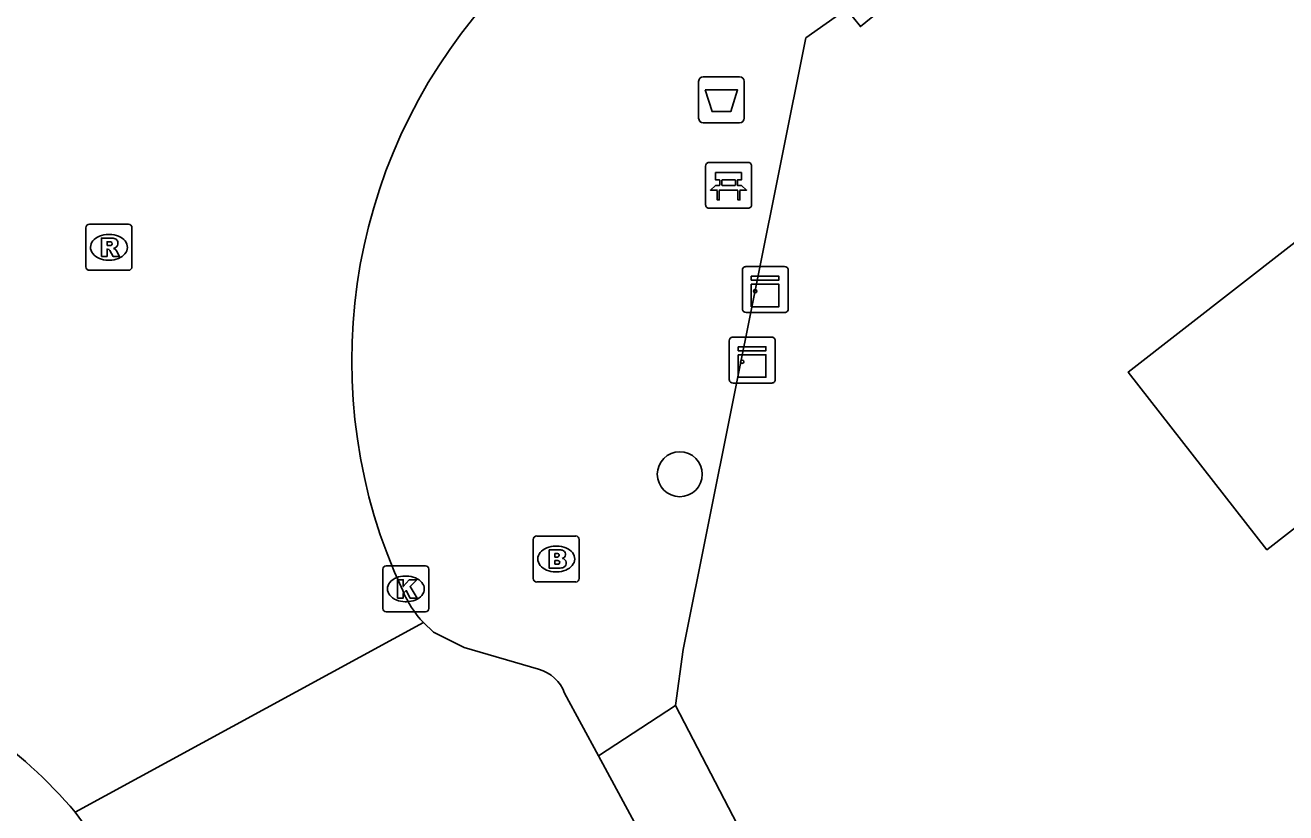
# Model space of a CAD drawing. Extents: x 162880 to 165536, y 384011 to 385179.
# Drawn here: x 164227.48 to 164254.89, y 384298.69 to 384315.83 of the extents above; entities that cross this region are included whole.
import ezdxf

# ---------------------------------------------------------------- set-up
doc = ezdxf.new("R2010")
doc.units = 0
for name, color, linetype in [('IMGEO_Afvalbak', 7, 'Continuous'), ('IMGEO_Bank', 7, 'Continuous'), ('IMGEO_Boom', 7, 'Continuous'), ('IMGEO_Brandkraan', 7, 'Continuous'), ('IMGEO_Kast', 7, 'Continuous'), ('IMGEO_Kolk', 7, 'Continuous'), ('IMGEO_Pand', 7, 'Continuous'), ('IMGEO_Rijbaan_lokaal_gesloten', 7, 'Continuous'), ('IMGEO_Rioolput', 7, 'Continuous'), ('IMGEO_Voetpad_open', 7, 'Continuous')]:
    doc.layers.add(name, color=color, linetype=linetype)

msp = doc.modelspace()

# ---------------------------------------------------------------- linework, layer by layer
at = {"layer": 'IMGEO_Afvalbak'}
for p, q in [((164242.222, 384314.706), (164243.012, 384314.706)), ((164243.012, 384314.706), (164242.222, 384314.706)), ((164242.122, 384313.806), (164242.122, 384314.606)), ((164242.122, 384314.606), (164242.122, 384313.806)), ((164243.112, 384314.606), (164243.112, 384313.806)), ((164243.112, 384313.806), (164243.112, 384314.606)), ((164243.012, 384313.706), (164242.222, 384313.706)), ((164242.222, 384313.706), (164243.012, 384313.706))]:
    msp.add_line(p, q, dxfattribs=at)
msp.add_lwpolyline([(164242.265, 384314.42), (164242.969, 384314.42), (164242.82, 384313.95), (164242.414, 384313.95), (164242.265, 384314.42)], dxfattribs=at)
for centre, start, end in [((164242.222, 384314.606), 90, 180), ((164242.222, 384314.606), 90, 180), ((164243.012, 384314.606), 0, 90), ((164243.012, 384314.606), 360, 90), ((164242.222, 384313.806), 180, 270), ((164242.222, 384313.806), 180, 270), ((164243.012, 384313.806), 270, 0), ((164243.012, 384313.806), 270, 0)]:
    msp.add_arc(centre, 0.1, start, end, dxfattribs=at)
at = {"layer": 'IMGEO_Bank'}
for p, q in [((164242.273, 384311.919), (164242.273, 384312.76)), ((164242.273, 384312.76), (164242.273, 384311.919)), ((164242.348, 384312.844), (164243.189, 384312.844)), ((164243.189, 384312.844), (164242.348, 384312.844)), ((164243.273, 384312.769), (164243.273, 384311.928)), ((164243.273, 384311.928), (164243.273, 384312.769)), ((164242.582, 384312.35), (164242.582, 384312.456)), ((164242.626, 384312.456), (164242.626, 384312.35)), ((164242.914, 384312.462), (164242.632, 384312.462)), ((164242.92, 384312.35), (164242.92, 384312.456)), ((164242.964, 384312.456), (164242.964, 384312.35)), ((164242.97, 384312.242), (164242.577, 384312.242)), ((164242.632, 384312.344), (164242.914, 384312.344)), ((164243.198, 384311.844), (164242.357, 384311.844)), ((164242.357, 384311.844), (164243.198, 384311.844))]:
    msp.add_line(p, q, dxfattribs=at)
for points in [[(164242.576, 384312.462), (164242.49, 384312.462), (164242.49, 384312.623), (164243.053, 384312.623), (164243.053, 384312.462), (164242.97, 384312.462)], [(164242.52, 384312.242), (164242.378, 384312.242), (164242.49, 384312.344), (164242.576, 384312.344)], [(164242.57, 384312.235), (164242.57, 384312.028), (164242.527, 384312.028), (164242.527, 384312.235)], [(164242.97, 384312.344), (164243.053, 384312.344), (164243.165, 384312.242), (164243.026, 384312.242)], [(164243.02, 384312.235), (164243.02, 384312.028), (164242.976, 384312.028), (164242.976, 384312.235)]]:
    msp.add_lwpolyline(points, dxfattribs=at)
for centre, radius, start, end in [((164242.351, 384312.766), 0.0779, 92.4484, 184.2845), ((164242.351, 384312.766), 0.0779, 92.4484, 184.2845), ((164243.195, 384312.766), 0.0779, 2.4484, 94.2845), ((164243.195, 384312.766), 0.0779, 2.4484, 94.2845), ((164242.575, 384312.455), 0.00671, 2.8957, 87.1043), ((164242.632, 384312.455), 0.00671, 92.8957, 177.1043), ((164242.914, 384312.455), 0.00671, 2.8957, 87.1043), ((164242.971, 384312.455), 0.00671, 92.8957, 177.1043), ((164242.52, 384312.235), 0.00671, 2.8957, 87.1043), ((164242.577, 384312.235), 0.00671, 92.8957, 177.1043), ((164242.575, 384312.351), 0.00671, 272.8957, 357.1043), ((164242.632, 384312.351), 0.00671, 182.8957, 267.1043), ((164242.914, 384312.351), 0.00671, 272.8957, 357.1043), ((164242.971, 384312.351), 0.00671, 182.8957, 267.1043), ((164242.969, 384312.235), 0.00671, 2.8957, 87.1043), ((164243.026, 384312.235), 0.00671, 92.8957, 177.1043), ((164242.351, 384311.922), 0.0779, 182.4484, 274.2845), ((164242.351, 384311.922), 0.0779, 182.4484, 274.2845), ((164243.195, 384311.922), 0.0779, 272.4484, 4.2845), ((164243.195, 384311.922), 0.0779, 272.4484, 4.2845)]:
    msp.add_arc(centre, radius, start, end, dxfattribs=at)
at = {"layer": 'IMGEO_Boom'}
msp.add_circle((164241.712, 384306.059), 0.489, dxfattribs=at)
at = {"layer": 'IMGEO_Brandkraan'}
for p, q in [((164238.525, 384303.789), (164238.525, 384304.641)), ((164238.6, 384304.715), (164239.452, 384304.715)), ((164239.013, 384304.495), (164239.038, 384304.495)), ((164239.526, 384304.641), (164239.526, 384303.789)), ((164239.036, 384303.935), (164239.011, 384303.935)), ((164239.452, 384303.715), (164238.6, 384303.715))]:
    msp.add_line(p, q, dxfattribs=at)
for points in [[(164238.525, 384303.789), (164238.525, 384304.641)], [(164238.6, 384304.715), (164239.452, 384304.715)], [(164239.526, 384304.641), (164239.526, 384303.789)], [(164238.873, 384304.415), (164238.873, 384304.015), (164239.086, 384304.015)], [(164239.104, 384304.415), (164238.873, 384304.415)], [(164239.052, 384304.334), (164238.998, 384304.334), (164238.998, 384304.258)], [(164238.998, 384304.258), (164239.051, 384304.258)], [(164239.06, 384304.182), (164238.998, 384304.182), (164238.998, 384304.101)], [(164238.998, 384304.101), (164239.06, 384304.101)], [(164239.452, 384303.715), (164238.6, 384303.715)]]:
    msp.add_lwpolyline(points, dxfattribs=at)
for centre, radius, start, end in [((164238.602, 384304.639), 0.0765, 91.552, 178.448), ((164238.602, 384304.639), 0.0765, 91.552, 178.448), ((164239.45, 384304.639), 0.0765, 1.552, 88.448), ((164239.45, 384304.639), 0.0765, 1.552, 88.448), ((164239.053, 384304.296), 0.0379, 267.8285, 90.9355), ((164239.108, 384304.27), 0.145, 59.4692, 91.5367), ((164239.133, 384304.317), 0.0922, 285.5137, 58.1501), ((164239.138, 384304.125), 0.105, 301.3115, 78.989), ((164239.061, 384304.141), 0.0404, 269.8759, 90.5077), ((164239.092, 384304.266), 0.251, 268.6676, 293.5347), ((164238.602, 384303.791), 0.0765, 181.552, 268.448), ((164238.602, 384303.791), 0.0765, 181.552, 268.448), ((164239.45, 384303.791), 0.0765, 271.552, 358.448), ((164239.45, 384303.791), 0.0765, 271.552, 358.448)]:
    msp.add_arc(centre, radius, start, end, dxfattribs=at)
for centre, major_axis, ratio, start_param, end_param in [((164239.012, 384304.215), (-0.387, 0.002), 0.722429, 4.712389, 7.853982), ((164239.037, 384304.215), (-0.39, 0.002), 0.717154, 1.570796, 4.712389)]:
    msp.add_ellipse(centre, major_axis=major_axis, ratio=ratio, start_param=start_param, end_param=end_param, dxfattribs=at)
at = {"layer": 'IMGEO_Kast'}
for p, q in [((164243.147, 384310.577), (164243.988, 384310.577)), ((164243.988, 384310.577), (164243.147, 384310.577)), ((164243.072, 384309.652), (164243.072, 384310.493)), ((164243.072, 384310.493), (164243.072, 384309.652)), ((164244.072, 384310.502), (164244.072, 384309.661)), ((164244.072, 384309.661), (164244.072, 384310.502)), ((164243.997, 384309.577), (164243.156, 384309.577)), ((164243.156, 384309.577), (164243.997, 384309.577)), ((164242.788, 384308.117), (164242.788, 384308.958)), ((164242.788, 384308.958), (164242.788, 384308.117)), ((164242.863, 384309.042), (164243.704, 384309.042)), ((164243.704, 384309.042), (164242.863, 384309.042)), ((164243.788, 384308.967), (164243.788, 384308.126)), ((164243.788, 384308.126), (164243.788, 384308.967)), ((164243.713, 384308.042), (164242.872, 384308.042)), ((164242.872, 384308.042), (164243.713, 384308.042))]:
    msp.add_line(p, q, dxfattribs=at)
for points in [[(164243.267, 384310.367), (164243.867, 384310.367), (164243.867, 384310.282), (164243.267, 384310.282), (164243.267, 384310.367)], [(164243.267, 384310.192), (164243.867, 384310.192), (164243.867, 384309.703), (164243.267, 384309.703), (164243.267, 384310.192)], [(164242.983, 384308.832), (164243.583, 384308.832), (164243.583, 384308.747), (164242.983, 384308.747), (164242.983, 384308.832)], [(164242.983, 384308.657), (164243.583, 384308.657), (164243.583, 384308.168), (164242.983, 384308.168), (164242.983, 384308.657)]]:
    msp.add_lwpolyline(points, dxfattribs=at)
for centre in [(164243.351, 384310.041), (164243.067, 384308.506)]:
    msp.add_circle(centre, 0.0377, dxfattribs=at)
for centre, start, end in [((164243.15, 384310.499), 92.4484, 184.2845), ((164243.15, 384310.499), 92.4484, 184.2845), ((164243.994, 384310.499), 2.4484, 94.2845), ((164243.994, 384310.499), 2.4484, 94.2845), ((164243.15, 384309.655), 182.4484, 274.2845), ((164243.15, 384309.655), 182.4484, 274.2845), ((164243.994, 384309.655), 272.4484, 4.2845), ((164243.994, 384309.655), 272.4484, 4.2845), ((164242.866, 384308.964), 92.4484, 184.2845), ((164242.866, 384308.964), 92.4484, 184.2845), ((164243.71, 384308.964), 2.4484, 94.2845), ((164243.71, 384308.964), 2.4484, 94.2845), ((164242.866, 384308.12), 182.4484, 274.2845), ((164242.866, 384308.12), 182.4484, 274.2845), ((164243.71, 384308.12), 272.4484, 4.2845), ((164243.71, 384308.12), 272.4484, 4.2845)]:
    msp.add_arc(centre, 0.0779, start, end, dxfattribs=at)
at = {"layer": 'IMGEO_Kolk'}
for p, q in [((164235.255, 384303.139), (164235.255, 384303.991)), ((164235.33, 384304.065), (164236.182, 384304.065)), ((164236.256, 384303.991), (164236.256, 384303.139)), ((164235.743, 384303.845), (164235.768, 384303.845)), ((164235.766, 384303.285), (164235.741, 384303.285)), ((164236.182, 384303.065), (164235.33, 384303.065))]:
    msp.add_line(p, q, dxfattribs=at)
for points in [[(164235.255, 384303.139), (164235.255, 384303.991)], [(164235.33, 384304.065), (164236.182, 384304.065)], [(164236.256, 384303.991), (164236.256, 384303.139)], [(164235.576, 384303.765), (164235.699, 384303.765), (164235.699, 384303.614), (164235.829, 384303.765), (164235.993, 384303.765), (164235.847, 384303.614), (164236, 384303.365), (164235.848, 384303.365), (164235.763, 384303.529), (164235.699, 384303.462), (164235.699, 384303.365), (164235.576, 384303.365), (164235.576, 384303.765)], [(164236.182, 384303.065), (164235.33, 384303.065)]]:
    msp.add_lwpolyline(points, dxfattribs=at)
for centre, start, end in [((164235.332, 384303.989), 91.552, 178.448), ((164235.332, 384303.989), 91.552, 178.448), ((164236.18, 384303.989), 1.552, 88.448), ((164236.18, 384303.989), 1.552, 88.448), ((164235.332, 384303.141), 181.552, 268.448), ((164235.332, 384303.141), 181.552, 268.448), ((164236.18, 384303.141), 271.552, 358.448), ((164236.18, 384303.141), 271.552, 358.448)]:
    msp.add_arc(centre, 0.0765, start, end, dxfattribs=at)
for centre, major_axis, ratio, start_param, end_param in [((164235.742, 384303.565), (-0.387, 0.002), 0.722429, 4.712389, 7.853982), ((164235.767, 384303.565), (-0.39, 0.002), 0.717154, 1.570796, 4.712389)]:
    msp.add_ellipse(centre, major_axis=major_axis, ratio=ratio, start_param=start_param, end_param=end_param, dxfattribs=at)
at = {"layer": 'IMGEO_Pand'}
msp.add_lwpolyline([(164269.13, 384318.33), (164271.025, 384315.899), (164265.693, 384311.75), (164265.021, 384312.619), (164261.773, 384310.095), (164258.422, 384307.491), (164254.478, 384304.417), (164251.464, 384308.283), (164262.093, 384316.567), (164258.051, 384321.753), (164271.951, 384332.653), (164275.024, 384328.71), (164277.829, 384325.111), (164269.13, 384318.33)], dxfattribs=at)
at = {"layer": 'IMGEO_Rijbaan_lokaal_gesloten'}
for points in [[(164236.139, 384302.83), (164228.566, 384298.705)], [(164238.643, 384301.819), (164237.023, 384302.288), (164236.356, 384302.626), (164236.139, 384302.83)], [(164239.944, 384299.935), (164239.208, 384301.296)], [(164240.968, 384298.04), (164239.944, 384299.935)], [(164228.566, 384298.705), (164229.396, 384297.567)]]:
    msp.add_lwpolyline(points, dxfattribs=at)
for centre, radius, start, end in [((164246.415, 384308.526), 11.836, 138.7345, 204.9815), ((164237.824, 384304.421), 2.317, 202.6874, 223.3546), ((164220.326, 384291.683), 10.827, 40.4362, 69.5176), ((164238.41, 384301), 0.851, 20.3309, 74.0904)]:
    msp.add_arc(centre, radius, start, end, dxfattribs=at)
at = {"layer": 'IMGEO_Rioolput'}
for p, q in [((164228.799, 384310.57), (164228.799, 384311.422)), ((164228.874, 384311.496), (164229.726, 384311.496)), ((164229.8, 384311.422), (164229.8, 384310.57)), ((164229.287, 384311.276), (164229.312, 384311.276)), ((164229.31, 384310.716), (164229.285, 384310.716)), ((164229.726, 384310.496), (164228.874, 384310.496))]:
    msp.add_line(p, q, dxfattribs=at)
for points in [[(164228.799, 384310.57), (164228.799, 384311.422)], [(164228.874, 384311.496), (164229.726, 384311.496)], [(164229.8, 384311.422), (164229.8, 384310.57)], [(164229.388, 384311.194), (164229.136, 384311.196), (164229.136, 384310.796)], [(164229.314, 384311.115), (164229.26, 384311.115), (164229.26, 384311.034)], [(164229.136, 384310.796), (164229.26, 384310.796), (164229.26, 384310.958), (164229.271, 384310.958)], [(164229.26, 384311.034), (164229.312, 384311.034)], [(164229.318, 384310.929), (164229.389, 384310.796), (164229.529, 384310.796), (164229.464, 384310.922)], [(164229.726, 384310.496), (164228.874, 384310.496)]]:
    msp.add_lwpolyline(points, dxfattribs=at)
for centre, radius, start, end in [((164228.876, 384311.42), 0.0765, 91.552, 178.448), ((164228.876, 384311.42), 0.0765, 91.552, 178.448), ((164229.724, 384311.42), 0.0765, 1.552, 88.448), ((164229.724, 384311.42), 0.0765, 1.552, 88.448), ((164229.32, 384311.019), 0.0964, 77.0061, 93.1865), ((164229.334, 384311.076), 0.0378, 276.6634, 79.6772), ((164229.387, 384311.084), 0.109, 350.3612, 89.416), ((164229.385, 384311.084), 0.112, 277.5842, 350.9817), ((164229.27, 384310.905), 0.0533, 26.0293, 88.6989), ((164229.296, 384311.223), 0.19, 274.7715, 282.9687), ((164229.369, 384310.869), 0.108, 29.5134, 73.7905), ((164228.876, 384310.572), 0.0765, 181.552, 268.448), ((164228.876, 384310.572), 0.0765, 181.552, 268.448), ((164229.724, 384310.572), 0.0765, 271.552, 358.448), ((164229.724, 384310.572), 0.0765, 271.552, 358.448)]:
    msp.add_arc(centre, radius, start, end, dxfattribs=at)
for centre, major_axis, ratio, start_param, end_param in [((164229.286, 384310.996), (-0.387, 0.002), 0.722429, 4.712389, 7.853982), ((164229.311, 384310.996), (-0.39, 0.002), 0.717154, 1.570796, 4.712389)]:
    msp.add_ellipse(centre, major_axis=major_axis, ratio=ratio, start_param=start_param, end_param=end_param, dxfattribs=at)
at = {"layer": 'IMGEO_Voetpad_open'}
for points in [[(164274.424, 384341.583), (164268.257, 384337.301), (164268.366, 384337.124), (164260.84, 384329.156), (164251.674, 384320.699), (164245.639, 384315.799), (164245.34, 384316.175), (164244.454, 384315.55), (164241.784, 384302.243), (164241.621, 384301.03)], [(164239.944, 384299.935), (164241.621, 384301.03)], [(164241.621, 384301.03), (164245.563, 384293.433), (164245.698, 384293.443), (164247.447, 384290.807), (164265.625, 384257.55)]]:
    msp.add_lwpolyline(points, dxfattribs=at)

doc.saveas('drawing.dxf')
